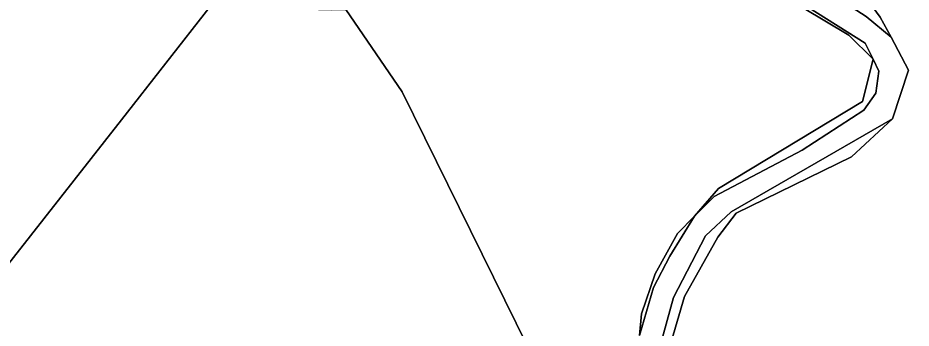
# Model space of a CAD drawing. Extents: x -477304 to -465429, y -1159113 to -1149210.
# Drawn here: x -468788 to -468353.7, y -1157489.2 to -1157338.4 of the extents above; entities that cross this region are included whole.
import ezdxf

# ---------------------------------------------------------------- set-up
doc = ezdxf.new("R2010")
doc.units = 0
doc.layers.add('ostatni_s', color=7, linetype='Continuous')
doc.layers.add('PUPFL_s', color=7, linetype='Continuous')

msp = doc.modelspace()

# ---------------------------------------------------------------- linework, layer by layer
at = {"layer": 'ostatni_s'}
for points in [[(-468489.62, -1157037.25), (-468424.39, -1157112.16), (-468411.13, -1157130.4), (-468406.7, -1157142.05), (-468386.3, -1157215.65), (-468387.69, -1157226.23), (-468398.42, -1157246.36), (-468423.93, -1157278.28), (-468426.57, -1157286.36), (-468425.54, -1157298.34), (-468419.42, -1157309.37), (-468375.61, -1157337.8), (-468363.46, -1157347.75), (-468354.96, -1157363.84), (-468362.72, -1157387.53), (-468441.22, -1157432.63), (-468453.59, -1157444.45), (-468469.29, -1157474.38), (-468475.79, -1157498.55)], [(-468485.75, -1157492.75), (-468478.95, -1157469.5), (-468471.06, -1157454.33), (-468458.96, -1157434.89), (-468449.42, -1157425.18), (-468406.61, -1157402.71), (-468376.67, -1157383.29), (-468370.83, -1157375.09), (-468369.45, -1157364.27), (-468372.12, -1157358.53), (-468376.06, -1157350.68), (-468426.75, -1157318.59), (-468440.18, -1157302.82), (-468439.77, -1157292.95), (-468437.6, -1157282.98), (-468407.15, -1157240.97), (-468400.69, -1157227.19)]]:
    msp.add_lwpolyline(points, dxfattribs=at)
for points in [[(-468410.27, -1157269.95), (-468416.6, -1157286.49), (-468416.21, -1157297.51), (-468408.76, -1157310.07), (-468379.42, -1157323.31), (-468368.77, -1157338.15), (-468363.46, -1157347.75), (-468375.61, -1157337.8), (-468419.42, -1157309.37), (-468425.54, -1157298.34), (-468426.57, -1157286.36), (-468423.93, -1157278.28), (-468398.42, -1157246.36), (-468387.69, -1157226.23), (-468389.32, -1157238.67)], [(-468426.75, -1157318.59), (-468376.06, -1157350.68), (-468372.12, -1157358.53), (-468383.99, -1157346.81), (-468429.01, -1157319.78), (-468440.18, -1157302.82)], [(-468376.67, -1157383.29), (-468406.61, -1157402.71), (-468449.42, -1157425.18), (-468458.96, -1157434.89), (-468447.32, -1157421.32), (-468377.33, -1157379.03), (-468372.12, -1157358.53), (-468369.45, -1157364.27), (-468370.83, -1157375.09)], [(-468362.72, -1157387.53), (-468382.64, -1157406.05), (-468438.73, -1157433.36), (-468447.64, -1157445.09), (-468463.9, -1157473.88), (-468473.01, -1157504.83), (-468474.12, -1157524.08), (-468475.79, -1157498.55), (-468469.29, -1157474.38), (-468453.59, -1157444.45), (-468441.22, -1157432.63)], [(-468478.95, -1157469.5), (-468485.75, -1157492.75), (-468484.8, -1157482.26), (-468478.19, -1157462.93), (-468467.29, -1157443.17), (-468458.96, -1157434.89), (-468471.06, -1157454.33)]]:
    msp.add_lwpolyline(points, close=True, dxfattribs=at)
at = {"layer": 'PUPFL_s'}
for points in [[(-468473.01, -1157504.83), (-468463.9, -1157473.88), (-468447.64, -1157445.09), (-468438.73, -1157433.36), (-468382.64, -1157406.05), (-468362.72, -1157387.53), (-468354.96, -1157363.84), (-468363.46, -1157347.75), (-468368.77, -1157338.15), (-468379.42, -1157323.31), (-468408.76, -1157310.07), (-468416.21, -1157297.51), (-468393.29, -1157300.16), (-468343.62, -1157305.89), (-468293.95, -1157311.63), (-468294.03, -1157361.86), (-468284.83, -1157418.12), (-468289.29, -1157453.2), (-468319.07, -1157582.77)], [(-468429.01, -1157319.78), (-468383.99, -1157346.81), (-468372.12, -1157358.53), (-468377.33, -1157379.03), (-468447.32, -1157421.32), (-468458.96, -1157434.89), (-468467.29, -1157443.17), (-468478.19, -1157462.93), (-468484.8, -1157482.26), (-468485.75, -1157492.75)], [(-468484.64, -1157610.77), (-468601.06, -1157374.35), (-468628.48, -1157334.29)]]:
    msp.add_lwpolyline(points, dxfattribs=at)
for points in [[(-468948.3, -1157542.45), (-468863.49, -1157313.06), (-468705.82, -1157322.08), (-468694.42, -1157332.96), (-468737.6, -1157388.05), (-468790.04, -1157454.95), (-468837.58, -1157515.6), (-468879.95, -1157569.26)], [(-468666.43, -1157333.7), (-468635.59, -1157334.52), (-468628.48, -1157334.29), (-468601.06, -1157374.35), (-468484.64, -1157610.77), (-468484.36, -1157616.21), (-468484.54, -1157623.89), (-468554.81, -1157637.86), (-468610.57, -1157648.95), (-468652.2, -1157657.23), (-468686.24, -1157664), (-468751.08, -1157676.9), (-468814.84, -1157689.57), (-468879.95, -1157569.26), (-468837.58, -1157515.6), (-468790.04, -1157454.95), (-468737.6, -1157388.05), (-468694.42, -1157332.96)]]:
    msp.add_lwpolyline(points, close=True, dxfattribs=at)

doc.saveas('drawing.dxf')
